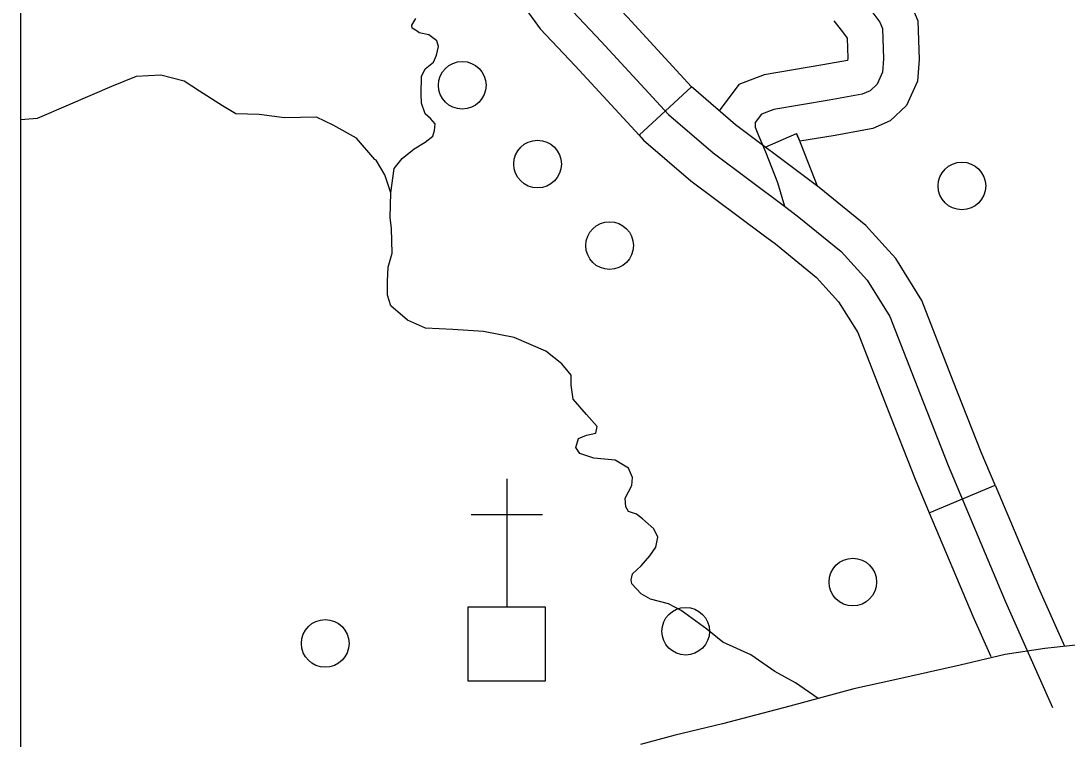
# Model space of a CAD drawing. Extents: x 22866 to 28196, y 1324810 to 1328105.
# Drawn here: x 24815 to 24867.7, y 1325901.4 to 1325937.6 of the extents above; entities that cross this region are included whole.
import ezdxf

# ---------------------------------------------------------------- set-up
doc = ezdxf.new("R2010")
doc.units = 0
for name, color, linetype in [('Level 10', 7, 'Continuous'), ('Level 31', 7, 'Continuous'), ('Level 32', 7, 'Continuous'), ('Level 35', 7, 'Continuous'), ('Level 56', 7, 'Continuous'), ('Level 57', 7, 'Continuous'), ('R_No Plot', 7, 'Continuous')]:
    doc.layers.add(name, color=color, linetype=linetype)

msp = doc.modelspace()

# ---------------------------------------------------------------- linework, layer by layer
at = {"layer": 'Level 10'}
msp.add_lwpolyline([(24901.892, 1325909.406), (24898.574, 1325908.726), (24894.927, 1325908.111), (24892.2, 1325907.732), (24889.725, 1325907.5), (24886.894, 1325907.193), (24883.809, 1325907.079), (24880.692, 1325906.962), (24878.069, 1325906.923), (24876.57, 1325906.883), (24874.638, 1325906.841), (24872.299, 1325906.59), (24869.112, 1325906.236), (24866.621, 1325905.973), (24864.62, 1325905.669), (24862.35, 1325905.131), (24859.07, 1325904.389), (24856.994, 1325903.941), (24853.78, 1325903.056), (24850.371, 1325902.164), (24847.987, 1325901.607), (24846.25, 1325901.127)], dxfattribs=at)
at = {"layer": 'Level 31'}
for p, q in [((24848.82, 1325934.267), (24846.175, 1325931.824)), ((24846.175, 1325931.824), (24846.175, 1325931.824)), ((24860.801, 1325912.799), (24864.118, 1325914.198))]:
    msp.add_line(p, q, dxfattribs=at)
for points in [[(24841.494, 1325943.916), (24843.517, 1325940.095), (24843.96, 1325939.494), (24845.586, 1325937.768), (24848.82, 1325934.267)], [(24838.312, 1325942.231), (24840.46, 1325938.173), (24841.192, 1325937.183), (24842.953, 1325935.312), (24846.175, 1325931.824)], [(24858.585, 1325926.194), (24857.602, 1325927.282), (24855.249, 1325929.195), (24854.572, 1325929.693), (24851.031, 1325932.34), (24848.91, 1325934.17), (24848.82, 1325934.267)], [(24846.175, 1325931.824), (24846.404, 1325931.576), (24848.775, 1325929.531), (24852.428, 1325926.8), (24853.046, 1325926.346), (24855.116, 1325924.662), (24855.914, 1325923.779)], [(24864.118, 1325914.198), (24863.418, 1325915.859), (24862.01, 1325919.433), (24860.43, 1325923.494), (24859.116, 1325925.607), (24858.585, 1325926.194)], [(24855.914, 1325923.779), (24856.229, 1325923.431), (24857.196, 1325921.877), (24858.657, 1325918.12), (24860.084, 1325914.499), (24860.801, 1325912.799)], [(24864.118, 1325914.198), (24866.299, 1325909.027), (24867.608, 1325906.077)], [(24860.801, 1325912.799), (24862.995, 1325907.598), (24863.899, 1325905.559)]]:
    msp.add_lwpolyline(points, dxfattribs=at)
at = {"layer": 'Level 32'}
msp.add_line((24852.523, 1325931.225), (24854.105, 1325931.916), dxfattribs=at)
for points in [[(24815.021, 1325973.475), (24816.33, 1325973.079), (24817.713, 1325972.457), (24818.542, 1325971.765), (24819.959, 1325970.243), (24822.102, 1325967.579), (24822.99, 1325966.593), (24825.237, 1325965.037), (24826.861, 1325964.034), (24828.209, 1325962.823), (24829.695, 1325960.989), (24831.942, 1325958.43), (24833.462, 1325956.458), (24834.948, 1325953.414), (24837.115, 1325948.73), (24839.051, 1325944.683), (24841.988, 1325939.134), (24842.576, 1325938.339), (24844.27, 1325936.54), (24847.657, 1325932.873), (24849.903, 1325930.936), (24853.5, 1325928.246)], [(24858.82, 1325939.809), (24859.285, 1325939.218), (24859.876, 1325938.422), (24860.23, 1325937.593), (24860.297, 1325935.635), (24860.213, 1325934.542), (24859.659, 1325933.329), (24858.833, 1325932.544), (24857.948, 1325932.154), (24856.053, 1325931.817), (24854.278, 1325931.519), (24854.105, 1325931.916)], [(24857.405, 1325938.695), (24857.855, 1325938.124), (24858.304, 1325937.519), (24858.442, 1325937.195)], [(24855.991, 1325937.581), (24856.424, 1325937.031), (24856.657, 1325936.717), (24856.692, 1325935.712), (24856.682, 1325935.586), (24855.44, 1325935.365), (24852.484, 1325934.869), (24851.21, 1325934.373), (24850.215, 1325933.044)], [(24858.442, 1325937.195), (24858.494, 1325935.673), (24858.442, 1325934.999), (24858.166, 1325934.393), (24857.82, 1325934.065), (24857.42, 1325933.889)], [(24857.42, 1325933.889), (24855.747, 1325933.591), (24852.964, 1325933.124), (24852.342, 1325932.882), (24852.031, 1325932.467), (24852.031, 1325932.224), (24852.187, 1325931.809), (24852.55, 1325930.979), (24853.155, 1325929.44), (24853.5, 1325928.246)], [(24854.105, 1325931.916), (24854.213, 1325931.669), (24855.155, 1325929.272)], [(24853.5, 1325928.246), (24854.147, 1325927.771), (24856.359, 1325925.972), (24857.673, 1325924.519), (24858.813, 1325922.686), (24860.334, 1325918.777), (24861.751, 1325915.179), (24864.647, 1325908.312), (24867.004, 1325902.997)]]:
    msp.add_lwpolyline(points, dxfattribs=at)
at = {"layer": 'Level 35'}
for points in [[(24833.658, 1325928.918), (24833.837, 1325930.155), (24834.241, 1325930.644), (24834.847, 1325931.132), (24835.402, 1325931.469), (24835.773, 1325931.773), (24835.857, 1325932.059), (24835.891, 1325932.396), (24835.655, 1325932.666), (24835.402, 1325932.902), (24835.217, 1325933.441), (24835.2, 1325933.896), (24835.217, 1325934.789), (24835.402, 1325935.176), (24835.806, 1325935.497), (24835.958, 1325935.85), (24836.074, 1325936.297), (24835.99, 1325936.583), (24835.586, 1325936.887), (24835.098, 1325936.988), (24834.997, 1325937.072), (24834.744, 1325937.224), (24834.727, 1325937.375), (24834.929, 1325937.712)], [(24833.355, 1325929.828), (24832.917, 1325930.57), (24832.85, 1325930.603), (24831.941, 1325931.682), (24830.763, 1325932.322), (24829.921, 1325932.726), (24828.305, 1325932.693), (24827.025, 1325932.861), (24825.847, 1325932.895), (24825.174, 1325933.299), (24824.029, 1325934.041), (24823.254, 1325934.546), (24822.076, 1325934.85), (24820.83, 1325934.782), (24819.584, 1325934.277), (24817.396, 1325933.333), (24815.847, 1325932.659), (24815.021, 1325932.6)], [(24841.479, 1325920.951), (24839.887, 1325921.639), (24838.338, 1325921.942), (24836.789, 1325922.043), (24835.409, 1325922.111), (24834.5, 1325922.515), (24833.658, 1325923.223), (24833.49, 1325923.762), (24833.49, 1325924.47), (24833.524, 1325925.177), (24833.726, 1325925.885), (24833.692, 1325927.132), (24833.625, 1325927.671), (24833.658, 1325928.918), (24833.355, 1325929.828)], [(24846.039, 1325912.727), (24845.645, 1325912.863), (24845.51, 1325913.099), (24845.476, 1325913.537), (24845.813, 1325914.178), (24845.847, 1325914.582), (24845.645, 1325915.054), (24844.971, 1325915.458), (24843.894, 1325915.559), (24843.187, 1325915.795), (24842.985, 1325916.099), (24843.119, 1325916.537), (24843.523, 1325916.705), (24843.995, 1325916.806), (24844.062, 1325917.143), (24843.523, 1325917.75), (24842.85, 1325918.525), (24842.749, 1325919.233), (24842.749, 1325919.738), (24842.278, 1325920.311), (24841.479, 1325920.951)], [(24855.195, 1325903.445), (24854.062, 1325904.236), (24853.018, 1325904.809), (24851.806, 1325905.651), (24850.392, 1325906.292), (24849.584, 1325906.932), (24848.304, 1325907.876), (24847.665, 1325908.213), (24846.756, 1325908.449), (24846.284, 1325908.718), (24845.813, 1325909.224), (24845.779, 1325909.426), (24845.847, 1325909.729), (24846.284, 1325910.134), (24846.722, 1325910.639), (24847.025, 1325911.077), (24847.126, 1325911.583), (24846.924, 1325911.987), (24846.352, 1325912.493), (24846.039, 1325912.727)]]:
    msp.add_lwpolyline(points, dxfattribs=at)
at = {"layer": 'Level 56'}
for centre in [(24837.262, 1325934.338), (24841.058, 1325930.371), (24862.445, 1325929.266), (24844.691, 1325926.264), (24856.947, 1325909.313), (24848.524, 1325906.837), (24830.356, 1325906.222)]:
    msp.add_circle(centre, 1.2, dxfattribs=at)
at = {"layer": 'Level 57'}
for p, q in [((24839.515, 1325914.521), (24839.515, 1325908.058)), ((24837.714, 1325912.721), (24841.315, 1325912.721))]:
    msp.add_line(p, q, dxfattribs=at)
msp.add_lwpolyline([(24837.565, 1325904.313), (24837.565, 1325908.058), (24841.45, 1325908.058), (24841.45, 1325904.313)], close=True, dxfattribs=at)
at = {"layer": 'R_No Plot'}
msp.add_lwpolyline([(24815.021, 1326581.622), (26086.714, 1326581.622), (26086.714, 1325755.521), (24815.021, 1325755.521)], close=True, dxfattribs=at)
msp.add_lwpolyline([(24815.021, 1326581.622), (26086.714, 1326581.622), (26086.714, 1325755.521), (24815.021, 1325755.521)], close=True, dxfattribs=at)

doc.saveas('drawing.dxf')
